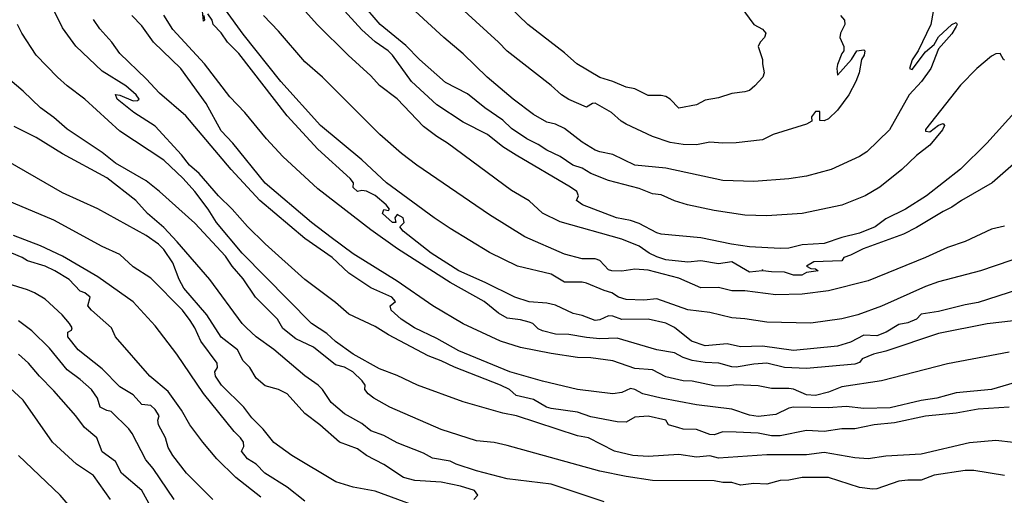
# Model space of a CAD drawing. Header units: metres. Extents: x -46681 to -43747, y -240911 to -237677.
# Tile 561 of 656: x -46072 to -45960, y -239416 to -239362. Entities that reach past the tile are written whole.
import ezdxf

# ---------------------------------------------------------------- set-up
doc = ezdxf.new("R2010")
doc.units = ezdxf.units.M
doc.layers.add('CONTOUR_INDEX', color=1, linetype='Continuous')
doc.layers.add('CONTOUR_INTER', color=3, linetype='Continuous')

msp = doc.modelspace()

# ---------------------------------------------------------------- linework, layer by layer
at = {"layer": 'CONTOUR_INDEX'}
for points, elevation in [([(-45959.6, -239406.04), (-45963.1, -239406.26), (-45965.6, -239406.73), (-45969.1, -239407.05), (-45972.6, -239407.83), (-45974.92, -239408.02), (-45977.1, -239408.51), (-45978.6, -239408.5), (-45980.6, -239408.81), (-45982.6, -239408.68), (-45985.6, -239409.3), (-45986.6, -239409.28), (-45988.1, -239409), (-45990.6, -239408.86), (-45992.1, -239408.83), (-45993.1, -239409.17), (-45993.6, -239409.15), (-45995.1, -239408.56), (-45996.6, -239408.54), (-45997.1, -239408.39), (-45998.29, -239408.02), (-45998.6, -239407.5), (-46000.6, -239407.07), (-46002.1, -239407.16), (-46003.1, -239407.72), (-46004.1, -239407.71), (-46007.1, -239407.13), (-46008.6, -239406.59), (-46011.6, -239406.19), (-46012.15, -239406.02), (-46013.6, -239405.14), (-46015.6, -239404.69), (-46016.36, -239404.02), (-46017.36, -239403.52), (-46022.6, -239401.5), (-46024.1, -239400.76), (-46025.6, -239400.2), (-46030.1, -239397.82), (-46031.6, -239396.86), (-46034.6, -239395.45), (-46036.1, -239394.13), (-46039.6, -239391.51), (-46044.1, -239387.48), (-46046.1, -239385.51), (-46047.83, -239383.52), (-46049.41, -239382.02), (-46051.6, -239379.47), (-46052.68, -239378.52), (-46053.6, -239377.33), (-46056.6, -239374.07), (-46059.03, -239372.52), (-46060.9, -239371.02), (-46061.1, -239370.5), (-46060.6, -239370.55), (-46059.1, -239371.21), (-46058.6, -239371.18), (-46058.39, -239371.02), (-46058.76, -239370.52), (-46059.93, -239369.52), (-46062.6, -239367.82), (-46065.6, -239365.01), (-46067.1, -239362.91), (-46069.26, -239358.52)], 120), ([(-45967.95, -239359.52), (-45968.48, -239362.52), (-45969.92, -239365.52), (-45970.6, -239366.55), (-45970.9, -239367.52), (-45970.6, -239367.63), (-45969.1, -239365.63), (-45968.1, -239364.8), (-45967.6, -239363.93), (-45966.1, -239362.54), (-45965.6, -239362.29), (-45965.5, -239362.52), (-45965.6, -239362.76), (-45966.1, -239363.61), (-45967.6, -239365.28), (-45968.5, -239367.52), (-45969.54, -239369.02), (-45970.95, -239370.52), (-45973.19, -239374.52), (-45975.76, -239377.02), (-45976.6, -239377.55), (-45979.81, -239379.02), (-45982.6, -239379.76), (-45984.6, -239380.09), (-45988.6, -239380.38), (-45992.1, -239380.27), (-45998.6, -239378.88), (-46002.1, -239378.51), (-46004.6, -239377.29), (-46006.1, -239377.02), (-46006.6, -239376.8), (-46008.1, -239375.92), (-46010.1, -239374.35), (-46011.1, -239373.87), (-46012.1, -239373.65), (-46013.6, -239372.75), (-46015.92, -239371.02), (-46018.89, -239368.52), (-46021.6, -239365.85), (-46023.79, -239364.02), (-46027.05, -239361.02)], 130), ([(-45957.6, -239388.75), (-45962.83, -239390.52), (-45967.6, -239391.79), (-45969.1, -239392.33), (-45974.1, -239394.55), (-45976.76, -239395.52), (-45978.6, -239395.98), (-45982.1, -239396.48), (-45987.1, -239396.36), (-45989.6, -239395.97), (-45991.1, -239395.88), (-45993.6, -239395.28), (-45996.1, -239394.98), (-45999.6, -239393.73), (-46001.1, -239393.87), (-46003.1, -239393.8), (-46003.96, -239393.52), (-46004.72, -239393.02), (-46005.6, -239392.78), (-46007.6, -239391.92), (-46008.1, -239391.81), (-46010.1, -239391.81), (-46011.6, -239390.91), (-46015.42, -239390.02), (-46018.6, -239388.43), (-46023.1, -239385.73), (-46024.9, -239384.52), (-46030.31, -239380.52), (-46033.1, -239377.9), (-46037.8, -239374.02), (-46042.3, -239369.02), (-46046.6, -239363.63), (-46048.6, -239360.87)], 125), ([(-46024.6, -239418.16), (-46031.6, -239415.59), (-46034.1, -239415.11), (-46036.07, -239414.52), (-46041.08, -239411.52), (-46043.1, -239410.05), (-46044.33, -239408.52), (-46045.6, -239407.23), (-46046.51, -239406.02), (-46049.07, -239403.52), (-46049.73, -239402.52), (-46049.81, -239402.02), (-46049.52, -239401.52), (-46049.53, -239401.02), (-46051.42, -239398.52), (-46052.07, -239397.02), (-46052.6, -239396.16), (-46053.5, -239395.02), (-46057.1, -239391.35), (-46059.1, -239390.06), (-46060.6, -239388.68), (-46062.6, -239387.77), (-46068.1, -239384.79), (-46073.4, -239382.52)], 115), ([(-46057.1, -239417.36), (-46058.12, -239415.52), (-46060.4, -239413.52), (-46061.1, -239412.19), (-46062.6, -239411.1), (-46063.23, -239409.52), (-46064.6, -239408.33), (-46065.59, -239407.02), (-46068.1, -239404.18), (-46069.73, -239402.52), (-46070.99, -239401.02), (-46072.1, -239400.01)], 110)]:
    msp.add_lwpolyline(points, dxfattribs=dict(at, elevation=elevation))
at = {"layer": 'CONTOUR_INTER'}
for points, elevation in [([(-45990.08, -239360.52), (-45988.6, -239362.52), (-45987.6, -239363.06), (-45987.22, -239363.52), (-45987.38, -239364.02), (-45987.88, -239364.52), (-45988.1, -239365.02), (-45987.6, -239366.52), (-45987.62, -239367.02), (-45987.42, -239368.02), (-45987.55, -239368.52), (-45988.48, -239369.52), (-45989.1, -239370.03), (-45989.6, -239370.2), (-45991.1, -239370.38), (-45992.6, -239370.87), (-45994.1, -239371.15), (-45995.1, -239371.68), (-45997.1, -239372.03), (-45998.1, -239371.02), (-45998.6, -239370.72), (-45999.1, -239370.6), (-46000.6, -239370.61), (-46002.1, -239369.86), (-46003.1, -239369.65), (-46004.6, -239369), (-46006.1, -239368.54), (-46008.68, -239367.02), (-46010.1, -239365.76), (-46014.25, -239362.52), (-46020.48, -239356.52)], 132), ([(-45958.6, -239372.12), (-45962.12, -239376.02), (-45965.1, -239378.96), (-45968.98, -239382.02), (-45971.35, -239383.52), (-45973.6, -239384.63), (-45974.81, -239385.52), (-45976.6, -239386.24), (-45978.6, -239386.73), (-45980.6, -239387.41), (-45983.1, -239387.59), (-45984.6, -239387.94), (-45985.6, -239387.99), (-45989.1, -239387.79), (-45991.11, -239387.52), (-45994.6, -239386.77), (-45999.1, -239386.36), (-45999.6, -239386.22), (-46001.6, -239385.16), (-46002.6, -239384.81), (-46004.18, -239384.52), (-46008.04, -239383.02), (-46008.73, -239382.52), (-46008.52, -239382.02), (-46008.71, -239381.52), (-46009.4, -239381.02), (-46015.6, -239377.38), (-46017.1, -239376.44), (-46018.86, -239375.02), (-46021.6, -239373.64), (-46024.6, -239371.66), (-46027.46, -239369.02), (-46029.62, -239366.02), (-46030.11, -239365.52), (-46031.6, -239364.49), (-46033.1, -239363.13), (-46037.1, -239358.76)], 128), ([(-45959.1, -239378.39), (-45961.53, -239380.52), (-45964.99, -239382.52), (-45966.1, -239383.31), (-45967.1, -239383.77), (-45970.1, -239385.59), (-45971.6, -239386.35), (-45976.16, -239388.02), (-45977.6, -239388.77), (-45978.36, -239389.02), (-45978.6, -239389.41), (-45981.77, -239389.52), (-45982.59, -239390.02), (-45982.1, -239390.25), (-45981.6, -239390.29), (-45981.28, -239390.52), (-45982.6, -239390.73), (-45983.14, -239391.02), (-45984.1, -239391.03), (-45985.1, -239390.7), (-45986.6, -239390.66), (-45987.55, -239390.52), (-45987.6, -239390.39), (-45987.65, -239390.52), (-45989.1, -239390.67), (-45991.1, -239389.5), (-45992.6, -239389.74), (-45994.6, -239389.39), (-45996.1, -239389.55), (-45998.6, -239389.27), (-45999.6, -239388.96), (-46000.46, -239388.52), (-46001.6, -239387.72), (-46003.6, -239386.92), (-46010.6, -239384.97), (-46012.6, -239383.98), (-46014.1, -239382.58), (-46016.1, -239381.4), (-46023.39, -239376.02), (-46024.6, -239375.28), (-46026.1, -239374.11), (-46029.1, -239370.99), (-46031.1, -239369.47), (-46032.1, -239368.35), (-46034.67, -239366.02), (-46038.18, -239362.52), (-46040.83, -239359.52)], 127), ([(-45978.74, -239361.52), (-45978.3, -239362.02), (-45978.25, -239362.52), (-45978.76, -239363.52), (-45978.81, -239364.02), (-45978.37, -239365.02), (-45978.36, -239365.52), (-45978.6, -239365.83), (-45979.1, -239367.08), (-45979.18, -239367.52), (-45979.1, -239368.28), (-45977.5, -239366.52), (-45976.9, -239365.52), (-45976.1, -239365.41), (-45975.98, -239365.52), (-45976.05, -239366.02), (-45976.36, -239366.52), (-45976.61, -239368.02), (-45976.99, -239369.02), (-45977.81, -239370.52), (-45979.1, -239372.27), (-45980.1, -239373.24), (-45980.6, -239373.48), (-45981.1, -239373.44), (-45981.1, -239372.43), (-45981.6, -239372.42), (-45982.02, -239373.02), (-45982, -239373.52), (-45982.6, -239373.86), (-45986.4, -239375.02), (-45987.6, -239375.66), (-45990.6, -239376), (-45992.1, -239376.03), (-45993.6, -239375.89), (-45995.1, -239376.2), (-45996.6, -239376.17), (-45998.1, -239375.96), (-46000.1, -239375.28), (-46003.1, -239373.86), (-46003.65, -239373.52), (-46004.75, -239372.52), (-46006.6, -239371.48), (-46006.9, -239371.52), (-46007.6, -239371.91), (-46009.6, -239371.07), (-46010.44, -239370.52), (-46011.6, -239369.45), (-46016.6, -239365.58), (-46017.6, -239364.53), (-46023.6, -239359)], 131), ([(-46051.08, -239361.52), (-46050.97, -239362.02), (-46051.1, -239362.15), (-46051.23, -239361.02)], 124), ([(-45960.1, -239366.59), (-45960.24, -239366.52), (-45960.6, -239365.83), (-45961.1, -239365.86), (-45961.6, -239366.12), (-45963.26, -239367.52), (-45965.1, -239369.44), (-45969.1, -239374.48), (-45969.1, -239374.67), (-45968.6, -239374.72), (-45967.6, -239373.97), (-45967.1, -239373.77), (-45966.93, -239374.02), (-45967.14, -239374.52), (-45968.6, -239376.25), (-45970.1, -239377.44), (-45971.77, -239379.02), (-45974.28, -239381.02), (-45975.94, -239382.02), (-45978.6, -239383.08), (-45983.1, -239384.02), (-45987.1, -239384.29), (-45989.6, -239384.19), (-45993.1, -239383.69), (-45996.13, -239383.02), (-45997.6, -239382.58), (-45999.1, -239381.91), (-46000.1, -239381.77), (-46001.6, -239381.17), (-46005.1, -239380.25), (-46007.1, -239379.45), (-46008.1, -239378.85), (-46009.13, -239378.52), (-46010.57, -239377.52), (-46012.1, -239376.82), (-46013.1, -239376.16), (-46014.39, -239375.52), (-46016.1, -239374.37), (-46017.1, -239373.42), (-46019.15, -239372.02), (-46021.1, -239370.41), (-46023.6, -239369.12), (-46026.57, -239366.52), (-46028.1, -239364.9), (-46031.03, -239362.52), (-46033.1, -239360.1)], 129), ([(-45957.1, -239402.7), (-45961.6, -239404.04), (-45965.6, -239404.39), (-45967.82, -239405.02), (-45969.6, -239405.27), (-45973.1, -239406.1), (-45976.1, -239406.19), (-45978.1, -239405.95), (-45980.1, -239406.11), (-45984.1, -239406.02), (-45984.6, -239406.13), (-45986.1, -239406.88), (-45988.1, -239407.09), (-45989.1, -239406.95), (-45991.1, -239406.26), (-45995.1, -239405.76), (-45999.1, -239405.02), (-46001.21, -239404.52), (-46002.1, -239404.01), (-46002.6, -239403.89), (-46003.6, -239404.38), (-46004.6, -239404.51), (-46008.6, -239404.02), (-46012.6, -239403.09), (-46016.31, -239402.02), (-46022.1, -239399.63), (-46024.6, -239398.21), (-46027.13, -239397.02), (-46028.64, -239396.02), (-46029.79, -239395.02), (-46029.89, -239394.52), (-46029.29, -239394.02), (-46029.69, -239393.52), (-46032.1, -239392.47), (-46034.6, -239390.8), (-46036.49, -239389.02), (-46039.6, -239386.86), (-46044.7, -239382.52), (-46047.97, -239379.02), (-46053.1, -239372.91), (-46056.1, -239370.33), (-46057.6, -239368.69), (-46060.6, -239365.83), (-46061.53, -239364.52), (-46062.89, -239363.02), (-46063.6, -239361.98)], 121), ([(-45959.6, -239399.78), (-45966.6, -239401.11), (-45974.09, -239403.02), (-45978.6, -239403.71), (-45980.1, -239404.33), (-45981.6, -239404.7), (-45982.6, -239404.61), (-45984.1, -239404), (-45984.6, -239403.91), (-45986.6, -239403.92), (-45988.1, -239403.6), (-45990.6, -239403.48), (-45991.6, -239403.66), (-45993.1, -239403.62), (-45995.6, -239403.06), (-45996.6, -239403.05), (-45998.6, -239402.58), (-46000.1, -239401.78), (-46002.1, -239401.62), (-46004.6, -239400.78), (-46007.1, -239400.41), (-46008.6, -239400.39), (-46011.6, -239399.94), (-46015.1, -239399.25), (-46017.38, -239398.52), (-46021.6, -239396.56), (-46025.06, -239394.52), (-46029.1, -239391.71), (-46034.1, -239388.59), (-46036.6, -239386.76), (-46038.85, -239385.02), (-46044.1, -239380.57), (-46047.77, -239376.02), (-46049.1, -239374.61), (-46050.78, -239371.52), (-46053.66, -239367.52), (-46056.79, -239364.52), (-46058.1, -239362.7), (-46059.24, -239361.52)], 122), ([(-45959.1, -239396.2), (-45962.1, -239396.54), (-45967.6, -239397.67), (-45973.6, -239399.68), (-45974.99, -239400.02), (-45976.29, -239400.52), (-45976.6, -239400.96), (-45977.1, -239401.14), (-45982.6, -239401.65), (-45985.1, -239401.54), (-45987.1, -239401.03), (-45988.6, -239401.13), (-45990.6, -239401.49), (-45991.1, -239401.46), (-45992.58, -239401.02), (-45994.1, -239400.97), (-45995.6, -239400.71), (-45996.6, -239400.37), (-45997.6, -239399.85), (-45999.6, -239399.5), (-46004.1, -239398.2), (-46006.1, -239398.25), (-46007.6, -239398.12), (-46009.6, -239397.76), (-46011.1, -239397.72), (-46012.6, -239397.36), (-46013.1, -239397.11), (-46013.71, -239396.52), (-46014.1, -239396.38), (-46015.1, -239396.09), (-46016.6, -239395.9), (-46017.6, -239395.33), (-46019.21, -239394.02), (-46023.1, -239391.84), (-46029.07, -239388.02), (-46032.1, -239385.87), (-46038.1, -239381.2), (-46042.08, -239377.52), (-46043.96, -239375.52), (-46046.42, -239372.52), (-46048.1, -239370.74), (-46050.97, -239367.02), (-46054.6, -239363.11), (-46055.6, -239361.46)], 123), ([(-45955.01, -239391.52), (-45963.1, -239394.14), (-45964.6, -239394.39), (-45967.6, -239395.16), (-45969.6, -239395.45), (-45970.11, -239396.02), (-45971.1, -239396.44), (-45972.1, -239396.62), (-45973.55, -239397.52), (-45974.6, -239397.91), (-45976.1, -239397.84), (-45977.6, -239398.64), (-45979.1, -239399.11), (-45984.1, -239399.6), (-45987.6, -239399.1), (-45990.1, -239399.17), (-45991.6, -239398.83), (-45994.1, -239399.07), (-45995.66, -239398.52), (-45997.6, -239396.98), (-45998.6, -239396.47), (-46000.6, -239396.03), (-46003.6, -239396.05), (-46004.6, -239395.67), (-46005.1, -239395.63), (-46006.1, -239396.11), (-46006.6, -239396.18), (-46008.1, -239395.62), (-46009.1, -239395.39), (-46011.1, -239394.42), (-46012.1, -239394.22), (-46014.1, -239394.06), (-46015.75, -239393.52), (-46019.1, -239391.84), (-46022.1, -239390.53), (-46025.24, -239388.52), (-46028.43, -239386.02), (-46028.8, -239385.52), (-46028.3, -239385.02), (-46028.43, -239384.52), (-46029.1, -239384.12), (-46029.36, -239384.52), (-46029.24, -239385.02), (-46029.63, -239385.02), (-46030.75, -239384.02), (-46030.6, -239383.55), (-46030.1, -239383.67), (-46029.96, -239383.52), (-46030.36, -239383.02), (-46031.6, -239381.98), (-46032.6, -239381.49), (-46033.1, -239381.41), (-46033.6, -239381.52), (-46034.1, -239381.07), (-46034.08, -239380.52), (-46034.44, -239380.02), (-46038.1, -239376.72), (-46041.6, -239372.9), (-46047.1, -239365.81), (-46048.36, -239364.52), (-46049.1, -239363.46), (-46050.01, -239362.52), (-46050.1, -239362.02), (-46050.6, -239361.32)], 124), ([(-45960.1, -239385.44), (-45961.6, -239385.79), (-45964.6, -239387.19), (-45966.6, -239387.89), (-45969.1, -239389.02), (-45975.6, -239391.66), (-45980.1, -239392.81), (-45983.1, -239393.17), (-45986.1, -239393.25), (-45989.6, -239392.79), (-45991.1, -239392.79), (-45992.6, -239392.42), (-45994.6, -239392.48), (-45997.1, -239391.35), (-46000.6, -239390.44), (-46002.1, -239390.36), (-46003.6, -239390.56), (-46004.7, -239390.52), (-46005.1, -239390.4), (-46006.1, -239389.35), (-46006.6, -239389.17), (-46008.1, -239389.18), (-46010.1, -239388.63), (-46014.6, -239386.68), (-46018.6, -239384.16), (-46026.85, -239378.52), (-46028.6, -239377.2), (-46031.08, -239375.02), (-46037.57, -239368.52), (-46039.6, -239366.77), (-46042.6, -239363.27), (-46044.29, -239361.52)], 126), ([(-45959.1, -239410.06), (-45961.1, -239409.81), (-45964.1, -239410.07), (-45969.6, -239411.36), (-45973.6, -239411.6), (-45975.6, -239411.89), (-45977.1, -239411.79), (-45980.6, -239411.19), (-45982.6, -239411.43), (-45987.1, -239411.44), (-45992.6, -239411.84), (-45993.6, -239411.56), (-45995.1, -239411.73), (-45997.1, -239411.42), (-46000.6, -239411.62), (-46002.35, -239411.52), (-46004.4, -239411.02), (-46007.37, -239409.52), (-46008.6, -239409.28), (-46015.53, -239407.02), (-46017.1, -239406.71), (-46021.6, -239405.42), (-46026.78, -239403.52), (-46029.1, -239402.42), (-46031.1, -239401.68), (-46034.1, -239400.02), (-46036.1, -239398.57), (-46037.1, -239397.67), (-46038.85, -239396.52), (-46046.72, -239388.52), (-46049.63, -239385.02), (-46050.57, -239383.52), (-46052.09, -239381.52), (-46053.41, -239380.02), (-46055.6, -239377.97), (-46060.6, -239374.64), (-46064.57, -239371.02), (-46066.58, -239369.52), (-46067.7, -239368.52), (-46070.1, -239366.01), (-46071.74, -239363.52), (-46072.22, -239362.52)], 119), ([(-45960.1, -239413.78), (-45963.6, -239413.24), (-45964.6, -239413.24), (-45968.1, -239413.76), (-45969.6, -239414.34), (-45971.1, -239414.31), (-45972.1, -239414.45), (-45974.6, -239415.3), (-45975.1, -239415.36), (-45976.6, -239415.18), (-45980.1, -239414.02), (-45983.1, -239414.01), (-45984.6, -239414.33), (-45985.6, -239414.35), (-45987.1, -239414.77), (-45988.6, -239414.72), (-45990.1, -239414.88), (-45991.1, -239414.6), (-45992.1, -239414.6), (-45993.1, -239414.4), (-46000.1, -239414.35), (-46003.1, -239413.91), (-46006.1, -239413.32), (-46016.6, -239410.37), (-46018.1, -239410.06), (-46020.1, -239409.86), (-46024.1, -239408.56), (-46029.95, -239406.02), (-46031.76, -239405.02), (-46032.38, -239404.52), (-46032.77, -239404.02), (-46032.74, -239403.52), (-46033.07, -239403.02), (-46034.14, -239402.02), (-46035.1, -239401.47), (-46036.1, -239401.2), (-46038.6, -239399.21), (-46040.6, -239398.25), (-46042.1, -239397.08), (-46042.69, -239396.02), (-46045.18, -239393.52), (-46046.6, -239391.44), (-46047.85, -239390.02), (-46048.6, -239388.85), (-46052.1, -239385.11), (-46056.1, -239381.51), (-46057.6, -239380.31), (-46061.1, -239378.29), (-46062.6, -239377.08), (-46066.6, -239374.42), (-46068.1, -239373.09), (-46069.63, -239372.02), (-46071.6, -239370.09), (-46073.1, -239368.83)], 118), ([(-46005.6, -239416.79), (-46011.6, -239414.79), (-46016.6, -239414.16), (-46020.1, -239413.27), (-46022.39, -239412.52), (-46023.1, -239412.16), (-46025.1, -239411.82), (-46026.1, -239411.25), (-46029.1, -239410.08), (-46030.6, -239409.24), (-46032.1, -239408.72), (-46033.1, -239407.9), (-46035.1, -239406.79), (-46036.6, -239405.5), (-46037.57, -239404.02), (-46038.07, -239403.52), (-46039.6, -239402.48), (-46043.1, -239399.47), (-46045.1, -239398.02), (-46046.22, -239397.02), (-46046.71, -239396.52), (-46050.38, -239391.52), (-46054.1, -239387.22), (-46055.6, -239385.59), (-46057.45, -239384.02), (-46058.8, -239382.52), (-46062.1, -239379.97), (-46067.1, -239377.22), (-46070.1, -239375.37), (-46072.6, -239374.12)], 117), ([(-46020.39, -239416.52), (-46019.93, -239416.02), (-46020.32, -239415.52), (-46021.89, -239415.02), (-46024.1, -239414.57), (-46027.1, -239414.36), (-46028.38, -239414.02), (-46030.6, -239412.53), (-46032.6, -239411.51), (-46033.6, -239410.77), (-46035.67, -239410.02), (-46037.9, -239408.02), (-46039.6, -239406.74), (-46041.6, -239404.53), (-46042.6, -239404.02), (-46044.1, -239403.61), (-46045.1, -239402.75), (-46045.83, -239401.52), (-46046.6, -239400.75), (-46047.25, -239399.52), (-46049.1, -239398.08), (-46050.74, -239395.52), (-46053.35, -239392.52), (-46053.87, -239391.52), (-46054.6, -239389.61), (-46055.6, -239388.09), (-46056.22, -239387.52), (-46057.6, -239386.51), (-46063.1, -239383.47), (-46067.1, -239381.65), (-46074.3, -239377.52)], 116), ([(-46039.6, -239416.71), (-46041.6, -239415.14), (-46044.12, -239413.52), (-46045.1, -239412.52), (-46046.1, -239411.9), (-46046.77, -239411.02), (-46046.53, -239410.52), (-46046.56, -239410.02), (-46046.88, -239409.52), (-46047.6, -239408.81), (-46051.1, -239404.49), (-46054.13, -239400.02), (-46056.6, -239396.78), (-46059.1, -239394.05), (-46063.1, -239391.2), (-46067.1, -239388.87), (-46069.6, -239387.7), (-46072.68, -239386.52)], 114), ([(-46044.6, -239416.25), (-46047.41, -239414.02), (-46049.6, -239411.89), (-46051.19, -239410.02), (-46052.66, -239408.02), (-46053.6, -239406.39), (-46055.1, -239404.24), (-46057.19, -239402.52), (-46061.1, -239398.02), (-46061.57, -239397.02), (-46063.84, -239395.02), (-46064.23, -239394.52), (-46063.98, -239393.52), (-46064.58, -239393.02), (-46065.1, -239392.84), (-46066.37, -239391.52), (-46068, -239390.52), (-46069.08, -239390.02), (-46071.1, -239389.41), (-46071.7, -239389.02), (-46072.86, -239388.52)], 113), ([(-46050.05, -239416.52), (-46053.04, -239413.52), (-46054.6, -239411.52), (-46055.1, -239410.62), (-46055.43, -239409.52), (-46056.2, -239408.02), (-46056.27, -239407.52), (-46056.15, -239407.02), (-46056.6, -239406.28), (-46057.1, -239405.85), (-46058.1, -239405.71), (-46059.1, -239404.64), (-46060.6, -239403.7), (-46062.6, -239401.69), (-46065.32, -239399.52), (-46066.5, -239398.02), (-46066.51, -239397.52), (-46066.1, -239397.29), (-46066.03, -239397.02), (-46066.31, -239396.52), (-46067.14, -239395.52), (-46069.1, -239393.76), (-46070.31, -239393.02), (-46071.1, -239392.69), (-46077.6, -239390.68)], 112), ([(-46054.44, -239416.52), (-46056.8, -239413.02), (-46057.66, -239412.02), (-46059.2, -239409.02), (-46059.6, -239408.48), (-46061.6, -239406.52), (-46062.1, -239406.42), (-46062.84, -239406.02), (-46063.16, -239405.02), (-46063.83, -239404.02), (-46065.1, -239402.88), (-46066.6, -239401.77), (-46068.6, -239399.32), (-46070.6, -239397.34), (-46072.1, -239396.22)], 111), ([(-46061.68, -239416.52), (-46063.6, -239413.8), (-46065.53, -239412.52), (-46068.25, -239410.02), (-46071.6, -239405.24), (-46073.1, -239403.84)], 109), ([(-46063.57, -239420.52), (-46067.39, -239416.02), (-46072.11, -239411.52)], 108)]:
    msp.add_lwpolyline(points, dxfattribs=dict(at, elevation=elevation))

doc.saveas('drawing.dxf')
